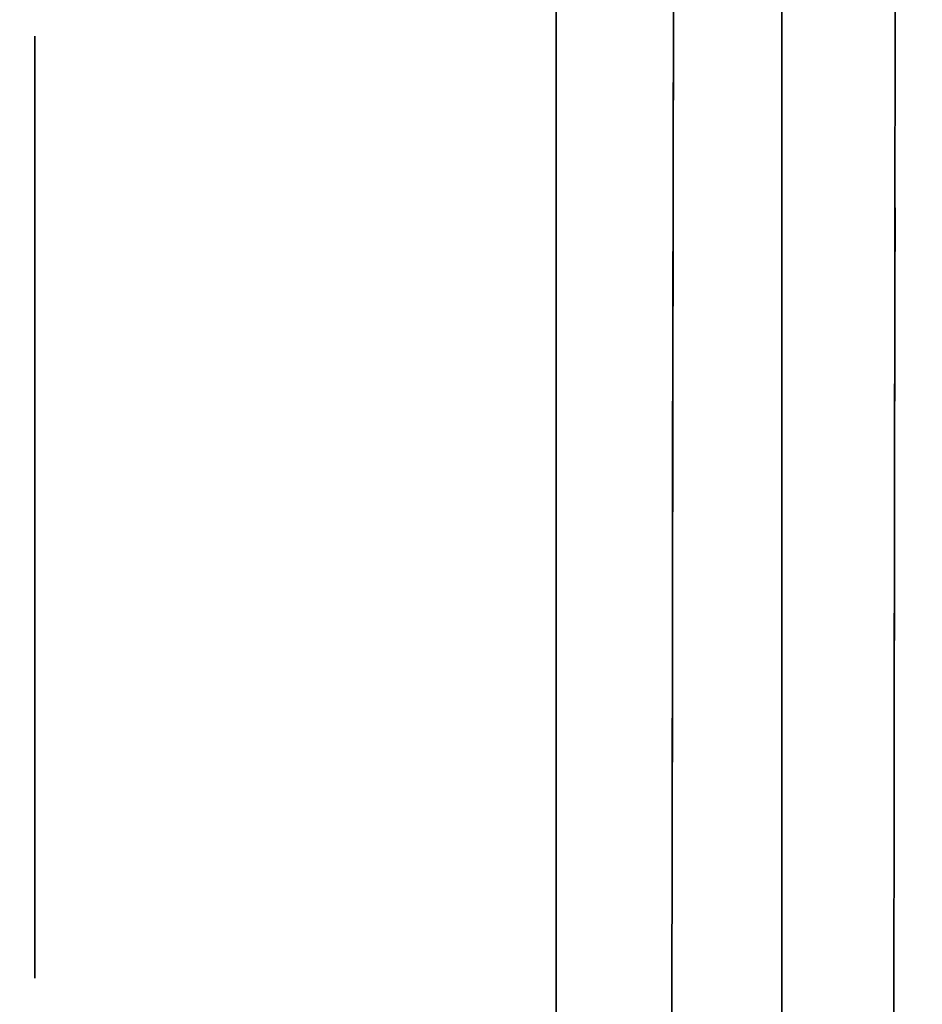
# Model space of a CAD drawing. Extents: x 413.3 to 457.5, y 5047.8 to 5050.
# Tile 669 of 770: x 455.3439 to 455.3695, y 5047.8477 to 5047.8757. Entities that reach past the tile are written whole.
import ezdxf

# ---------------------------------------------------------------- set-up
doc = ezdxf.new("R2010")
doc.units = 0
doc.header["$LTSCALE"] = 150
doc.header["$MEASUREMENT"] = 0
doc.layers.add('3DFACE_BOLT', color=7, linetype='CONTINUOUS')
doc.layers.add('3DFACE_SHAPE', color=7, linetype='CONTINUOUS')

msp = doc.modelspace()

# ---------------------------------------------------------------- linework, layer by layer
at = {"layer": '3DFACE_BOLT', "color": 1}
for points, invisible_edges in [([(455.359139, 5047.875234, -0.135), (455.359139, 5047.868547, -0.146583), (455.344339, 5047.875234, -0.135)], 14), ([(455.344339, 5047.875234, -0.135), (455.359139, 5047.868547, -0.146583), (455.344339, 5047.868547, -0.146583)], 3), ([(455.359139, 5047.868547, -0.123417), (455.359139, 5047.875234, -0.135), (455.344339, 5047.868547, -0.123417)], 14), ([(455.344339, 5047.868547, -0.123417), (455.359139, 5047.875234, -0.135), (455.344339, 5047.875234, -0.135)], 3), ([(455.344339, 5047.875234, -0.135), (455.344339, 5047.868547, -0.146583), (455.344339, 5047.868547, -0.123417)], 2), ([(455.359139, 5047.875234, -0.065), (455.359139, 5047.868547, -0.076583), (455.344339, 5047.875234, -0.065)], 14), ([(455.344339, 5047.875234, -0.065), (455.359139, 5047.868547, -0.076583), (455.344339, 5047.868547, -0.076583)], 3), ([(455.359139, 5047.868547, -0.053417), (455.359139, 5047.875234, -0.065), (455.344339, 5047.868547, -0.053417)], 14), ([(455.344339, 5047.868547, -0.053417), (455.359139, 5047.875234, -0.065), (455.344339, 5047.875234, -0.065)], 3), ([(455.344339, 5047.875234, -0.065), (455.344339, 5047.868547, -0.076583), (455.344339, 5047.868547, -0.053417)], 2), ([(455.359139, 5047.875234, -0.135), (455.359139, 5047.868547, -0.123417), (455.359139, 5047.868547, -0.146583)], 2), ([(455.359139, 5047.875234, -0.065), (455.359139, 5047.868547, -0.053417), (455.359139, 5047.868547, -0.076583)], 2), ([(455.378239, 5047.869859, -0.135), (455.378239, 5047.869468, -0.137472), (455.328239, 5047.869859, -0.135)], 14), ([(455.328239, 5047.869859, -0.135), (455.378239, 5047.869468, -0.137472), (455.328239, 5047.869468, -0.137472)], 3), ([(455.378239, 5047.869468, -0.132528), (455.378239, 5047.869859, -0.135), (455.328239, 5047.869468, -0.132528)], 14), ([(455.328239, 5047.869468, -0.132528), (455.378239, 5047.869859, -0.135), (455.328239, 5047.869859, -0.135)], 3), ([(455.378239, 5047.869859, -0.065), (455.378239, 5047.869468, -0.067472), (455.328239, 5047.869859, -0.065)], 14), ([(455.328239, 5047.869859, -0.065), (455.378239, 5047.869468, -0.067472), (455.328239, 5047.869468, -0.067472)], 3), ([(455.378239, 5047.869468, -0.062528), (455.378239, 5047.869859, -0.065), (455.328239, 5047.869468, -0.062528)], 14), ([(455.328239, 5047.869468, -0.062528), (455.378239, 5047.869859, -0.065), (455.328239, 5047.869859, -0.065)], 3), ([(455.378239, 5047.869468, -0.137472), (455.378239, 5047.868332, -0.139702), (455.328239, 5047.869468, -0.137472)], 14), ([(455.328239, 5047.869468, -0.137472), (455.378239, 5047.868332, -0.139702), (455.328239, 5047.868332, -0.139702)], 3), ([(455.378239, 5047.868332, -0.130298), (455.378239, 5047.869468, -0.132528), (455.328239, 5047.868332, -0.130298)], 14), ([(455.328239, 5047.868332, -0.130298), (455.378239, 5047.869468, -0.132528), (455.328239, 5047.869468, -0.132528)], 3), ([(455.378239, 5047.869468, -0.067472), (455.378239, 5047.868332, -0.069702), (455.328239, 5047.869468, -0.067472)], 14), ([(455.328239, 5047.869468, -0.067472), (455.378239, 5047.868332, -0.069702), (455.328239, 5047.868332, -0.069702)], 3), ([(455.378239, 5047.868332, -0.060298), (455.378239, 5047.869468, -0.062528), (455.328239, 5047.868332, -0.060298)], 14), ([(455.328239, 5047.868332, -0.060298), (455.378239, 5047.869468, -0.062528), (455.328239, 5047.869468, -0.062528)], 3), ([(455.359139, 5047.868547, -0.146583), (455.359139, 5047.855172, -0.146583), (455.344339, 5047.868547, -0.146583)], 14), ([(455.344339, 5047.868547, -0.146583), (455.359139, 5047.855172, -0.146583), (455.344339, 5047.855172, -0.146583)], 3), ([(455.359139, 5047.855172, -0.123417), (455.359139, 5047.868547, -0.123417), (455.344339, 5047.855172, -0.123417)], 14), ([(455.344339, 5047.855172, -0.123417), (455.359139, 5047.868547, -0.123417), (455.344339, 5047.868547, -0.123417)], 3), ([(455.344339, 5047.868547, -0.146583), (455.344339, 5047.855172, -0.146583), (455.344339, 5047.868547, -0.123417)], 14), ([(455.344339, 5047.868547, -0.123417), (455.344339, 5047.855172, -0.146583), (455.344339, 5047.855172, -0.123417)], 3), ([(455.359139, 5047.868547, -0.076583), (455.359139, 5047.855172, -0.076583), (455.344339, 5047.868547, -0.076583)], 14), ([(455.344339, 5047.868547, -0.076583), (455.359139, 5047.855172, -0.076583), (455.344339, 5047.855172, -0.076583)], 3), ([(455.359139, 5047.855172, -0.053417), (455.359139, 5047.868547, -0.053417), (455.344339, 5047.855172, -0.053417)], 14), ([(455.344339, 5047.855172, -0.053417), (455.359139, 5047.868547, -0.053417), (455.344339, 5047.868547, -0.053417)], 3), ([(455.344339, 5047.868547, -0.076583), (455.344339, 5047.855172, -0.076583), (455.344339, 5047.868547, -0.053417)], 14), ([(455.344339, 5047.868547, -0.053417), (455.344339, 5047.855172, -0.076583), (455.344339, 5047.855172, -0.053417)], 3), ([(455.359139, 5047.868547, -0.123417), (455.359139, 5047.855172, -0.123417), (455.359139, 5047.868547, -0.146583)], 14), ([(455.359139, 5047.868547, -0.146583), (455.359139, 5047.855172, -0.123417), (455.359139, 5047.855172, -0.146583)], 3), ([(455.359139, 5047.868547, -0.053417), (455.359139, 5047.855172, -0.053417), (455.359139, 5047.868547, -0.076583)], 14), ([(455.359139, 5047.868547, -0.076583), (455.359139, 5047.855172, -0.053417), (455.359139, 5047.855172, -0.076583)], 3), ([(455.378239, 5047.868332, -0.139702), (455.378239, 5047.866562, -0.141472), (455.328239, 5047.868332, -0.139702)], 14), ([(455.328239, 5047.868332, -0.139702), (455.378239, 5047.866562, -0.141472), (455.328239, 5047.866562, -0.141472)], 3), ([(455.378239, 5047.866562, -0.128528), (455.378239, 5047.868332, -0.130298), (455.328239, 5047.866562, -0.128528)], 14), ([(455.328239, 5047.866562, -0.128528), (455.378239, 5047.868332, -0.130298), (455.328239, 5047.868332, -0.130298)], 3), ([(455.378239, 5047.868332, -0.069702), (455.378239, 5047.866562, -0.071472), (455.328239, 5047.868332, -0.069702)], 14), ([(455.328239, 5047.868332, -0.069702), (455.378239, 5047.866562, -0.071472), (455.328239, 5047.866562, -0.071472)], 3), ([(455.378239, 5047.866562, -0.058528), (455.378239, 5047.868332, -0.060298), (455.328239, 5047.866562, -0.058528)], 14), ([(455.328239, 5047.866562, -0.058528), (455.378239, 5047.868332, -0.060298), (455.328239, 5047.868332, -0.060298)], 3), ([(455.378239, 5047.866562, -0.141472), (455.378239, 5047.864332, -0.142608), (455.328239, 5047.866562, -0.141472)], 14), ([(455.328239, 5047.866562, -0.141472), (455.378239, 5047.864332, -0.142608), (455.328239, 5047.864332, -0.142608)], 3), ([(455.378239, 5047.864332, -0.127392), (455.378239, 5047.866562, -0.128528), (455.328239, 5047.864332, -0.127392)], 14), ([(455.328239, 5047.864332, -0.127392), (455.378239, 5047.866562, -0.128528), (455.328239, 5047.866562, -0.128528)], 3), ([(455.378239, 5047.866562, -0.071472), (455.378239, 5047.864332, -0.072608), (455.328239, 5047.866562, -0.071472)], 14), ([(455.328239, 5047.866562, -0.071472), (455.378239, 5047.864332, -0.072608), (455.328239, 5047.864332, -0.072608)], 3), ([(455.378239, 5047.864332, -0.057392), (455.378239, 5047.866562, -0.058528), (455.328239, 5047.864332, -0.057392)], 14), ([(455.328239, 5047.864332, -0.057392), (455.378239, 5047.866562, -0.058528), (455.328239, 5047.866562, -0.058528)], 3), ([(455.378239, 5047.864332, -0.142608), (455.378239, 5047.861859, -0.143), (455.328239, 5047.864332, -0.142608)], 14), ([(455.328239, 5047.864332, -0.142608), (455.378239, 5047.861859, -0.143), (455.328239, 5047.861859, -0.143)], 3), ([(455.378239, 5047.861859, -0.127), (455.378239, 5047.864332, -0.127392), (455.328239, 5047.861859, -0.127)], 14), ([(455.328239, 5047.861859, -0.127), (455.378239, 5047.864332, -0.127392), (455.328239, 5047.864332, -0.127392)], 3), ([(455.378239, 5047.864332, -0.072608), (455.378239, 5047.861859, -0.073), (455.328239, 5047.864332, -0.072608)], 14), ([(455.328239, 5047.864332, -0.072608), (455.378239, 5047.861859, -0.073), (455.328239, 5047.861859, -0.073)], 3), ([(455.378239, 5047.861859, -0.057), (455.378239, 5047.864332, -0.057392), (455.328239, 5047.861859, -0.057)], 14), ([(455.328239, 5047.861859, -0.057), (455.378239, 5047.864332, -0.057392), (455.328239, 5047.864332, -0.057392)], 3), ([(455.378239, 5047.861859, -0.143), (455.378239, 5047.859387, -0.142608), (455.328239, 5047.861859, -0.143)], 14), ([(455.328239, 5047.861859, -0.143), (455.378239, 5047.859387, -0.142608), (455.328239, 5047.859387, -0.142608)], 3), ([(455.378239, 5047.859387, -0.127392), (455.378239, 5047.861859, -0.127), (455.328239, 5047.859387, -0.127392)], 14), ([(455.328239, 5047.859387, -0.127392), (455.378239, 5047.861859, -0.127), (455.328239, 5047.861859, -0.127)], 3), ([(455.378239, 5047.861859, -0.073), (455.378239, 5047.859387, -0.072608), (455.328239, 5047.861859, -0.073)], 14), ([(455.328239, 5047.861859, -0.073), (455.378239, 5047.859387, -0.072608), (455.328239, 5047.859387, -0.072608)], 3), ([(455.378239, 5047.859387, -0.057392), (455.378239, 5047.861859, -0.057), (455.328239, 5047.859387, -0.057392)], 14), ([(455.328239, 5047.859387, -0.057392), (455.378239, 5047.861859, -0.057), (455.328239, 5047.861859, -0.057)], 3), ([(455.378239, 5047.859387, -0.142608), (455.378239, 5047.857157, -0.141472), (455.328239, 5047.859387, -0.142608)], 14), ([(455.328239, 5047.859387, -0.142608), (455.378239, 5047.857157, -0.141472), (455.328239, 5047.857157, -0.141472)], 3), ([(455.378239, 5047.857157, -0.128528), (455.378239, 5047.859387, -0.127392), (455.328239, 5047.857157, -0.128528)], 14), ([(455.328239, 5047.857157, -0.128528), (455.378239, 5047.859387, -0.127392), (455.328239, 5047.859387, -0.127392)], 3), ([(455.378239, 5047.859387, -0.072608), (455.378239, 5047.857157, -0.071472), (455.328239, 5047.859387, -0.072608)], 14), ([(455.328239, 5047.859387, -0.072608), (455.378239, 5047.857157, -0.071472), (455.328239, 5047.857157, -0.071472)], 3), ([(455.378239, 5047.857157, -0.058528), (455.378239, 5047.859387, -0.057392), (455.328239, 5047.857157, -0.058528)], 14), ([(455.328239, 5047.857157, -0.058528), (455.378239, 5047.859387, -0.057392), (455.328239, 5047.859387, -0.057392)], 3), ([(455.378239, 5047.857157, -0.141472), (455.378239, 5047.855387, -0.139702), (455.328239, 5047.857157, -0.141472)], 14), ([(455.328239, 5047.857157, -0.141472), (455.378239, 5047.855387, -0.139702), (455.328239, 5047.855387, -0.139702)], 3), ([(455.378239, 5047.855387, -0.130298), (455.378239, 5047.857157, -0.128528), (455.328239, 5047.855387, -0.130298)], 14), ([(455.328239, 5047.855387, -0.130298), (455.378239, 5047.857157, -0.128528), (455.328239, 5047.857157, -0.128528)], 3), ([(455.378239, 5047.857157, -0.071472), (455.378239, 5047.855387, -0.069702), (455.328239, 5047.857157, -0.071472)], 14), ([(455.328239, 5047.857157, -0.071472), (455.378239, 5047.855387, -0.069702), (455.328239, 5047.855387, -0.069702)], 3), ([(455.378239, 5047.855387, -0.060298), (455.378239, 5047.857157, -0.058528), (455.328239, 5047.855387, -0.060298)], 14), ([(455.328239, 5047.855387, -0.060298), (455.378239, 5047.857157, -0.058528), (455.328239, 5047.857157, -0.058528)], 3), ([(455.378239, 5047.855387, -0.139702), (455.378239, 5047.854251, -0.137472), (455.328239, 5047.855387, -0.139702)], 14), ([(455.328239, 5047.855387, -0.139702), (455.378239, 5047.854251, -0.137472), (455.328239, 5047.854251, -0.137472)], 3), ([(455.378239, 5047.854251, -0.132528), (455.378239, 5047.855387, -0.130298), (455.328239, 5047.854251, -0.132528)], 14), ([(455.328239, 5047.854251, -0.132528), (455.378239, 5047.855387, -0.130298), (455.328239, 5047.855387, -0.130298)], 3), ([(455.378239, 5047.855387, -0.069702), (455.378239, 5047.854251, -0.067472), (455.328239, 5047.855387, -0.069702)], 14), ([(455.328239, 5047.855387, -0.069702), (455.378239, 5047.854251, -0.067472), (455.328239, 5047.854251, -0.067472)], 3), ([(455.378239, 5047.854251, -0.062528), (455.378239, 5047.855387, -0.060298), (455.328239, 5047.854251, -0.062528)], 14), ([(455.328239, 5047.854251, -0.062528), (455.378239, 5047.855387, -0.060298), (455.328239, 5047.855387, -0.060298)], 3), ([(455.359139, 5047.855172, -0.146583), (455.359139, 5047.848484, -0.135), (455.344339, 5047.855172, -0.146583)], 14), ([(455.344339, 5047.855172, -0.146583), (455.359139, 5047.848484, -0.135), (455.344339, 5047.848484, -0.135)], 3), ([(455.359139, 5047.848484, -0.135), (455.359139, 5047.855172, -0.123417), (455.344339, 5047.848484, -0.135)], 14), ([(455.344339, 5047.848484, -0.135), (455.359139, 5047.855172, -0.123417), (455.344339, 5047.855172, -0.123417)], 3), ([(455.344339, 5047.855172, -0.146583), (455.344339, 5047.848484, -0.135), (455.344339, 5047.855172, -0.123417)], 12), ([(455.359139, 5047.855172, -0.076583), (455.359139, 5047.848484, -0.065), (455.344339, 5047.855172, -0.076583)], 14), ([(455.344339, 5047.855172, -0.076583), (455.359139, 5047.848484, -0.065), (455.344339, 5047.848484, -0.065)], 3), ([(455.359139, 5047.848484, -0.065), (455.359139, 5047.855172, -0.053417), (455.344339, 5047.848484, -0.065)], 14), ([(455.344339, 5047.848484, -0.065), (455.359139, 5047.855172, -0.053417), (455.344339, 5047.855172, -0.053417)], 3), ([(455.344339, 5047.855172, -0.076583), (455.344339, 5047.848484, -0.065), (455.344339, 5047.855172, -0.053417)], 12), ([(455.359139, 5047.855172, -0.123417), (455.359139, 5047.848484, -0.135), (455.359139, 5047.855172, -0.146583)], 12), ([(455.359139, 5047.855172, -0.053417), (455.359139, 5047.848484, -0.065), (455.359139, 5047.855172, -0.076583)], 12), ([(455.378239, 5047.854251, -0.137472), (455.378239, 5047.853859, -0.135), (455.328239, 5047.854251, -0.137472)], 14), ([(455.328239, 5047.854251, -0.137472), (455.378239, 5047.853859, -0.135), (455.328239, 5047.853859, -0.135)], 3), ([(455.378239, 5047.853859, -0.135), (455.378239, 5047.854251, -0.132528), (455.328239, 5047.853859, -0.135)], 14), ([(455.328239, 5047.853859, -0.135), (455.378239, 5047.854251, -0.132528), (455.328239, 5047.854251, -0.132528)], 3), ([(455.378239, 5047.854251, -0.067472), (455.378239, 5047.853859, -0.065), (455.328239, 5047.854251, -0.067472)], 14), ([(455.328239, 5047.854251, -0.067472), (455.378239, 5047.853859, -0.065), (455.328239, 5047.853859, -0.065)], 3), ([(455.378239, 5047.853859, -0.065), (455.378239, 5047.854251, -0.062528), (455.328239, 5047.853859, -0.065)], 14), ([(455.328239, 5047.853859, -0.065), (455.378239, 5047.854251, -0.062528), (455.328239, 5047.854251, -0.062528)], 3)]:
    msp.add_3dface(points, dxfattribs=dict(at, invisible_edges=invisible_edges))
at = {"layer": '3DFACE_SHAPE', "color": 13}
for points, invisible_edges in [([(455.365539, 5050.025014, -0.1905), (455.26869, 5050.025153, -0.1905), (455.26554, 5047.825153, -0.1905)], 12), ([(455.26869, 5050.025153, -0.0095), (455.362442, 5047.861866, -0.0095), (455.26554, 5047.825153, -0.0095)], 3), ([(455.468689, 5050.024866), (455.26869, 5050.025153), (455.26554, 5047.825153)], 12), ([(455.26554, 5047.825153, -0.2), (455.26869, 5050.025153, -0.2), (455.465539, 5047.824866, -0.2)], 2), ([(455.362623, 5047.988166, -0.0095), (455.362442, 5047.861866, -0.0095), (455.26869, 5050.025153, -0.0095)], 14), ([(455.26869, 5050.025153, -0.2), (455.468689, 5050.024866, -0.2), (455.465539, 5047.824866, -0.2)], 12), ([(455.362389, 5047.825014, -0.1905), (455.365539, 5050.025014, -0.1905), (455.26554, 5047.825153, -0.1905)], 2), ([(455.465539, 5047.824866), (455.468689, 5050.024866), (455.26554, 5047.825153)], 2), ([(455.365306, 5049.861864, -0.1435), (455.365539, 5050.025014, -0.1905), (455.362389, 5047.825014, -0.1905)], 13), ([(455.368923, 5047.988157, -0.0565), (455.371839, 5050.025005, -0.0095), (455.368689, 5047.825005, -0.0095)], 13), ([(455.371606, 5049.861855, -0.1435), (455.368689, 5047.825005, -0.1905), (455.371839, 5050.025005, -0.1905)], 13), ([(455.368689, 5047.825005, -0.0095), (455.371839, 5050.025005, -0.0095), (455.465539, 5047.824866, -0.0095)], 2), ([(455.468689, 5050.024866, -0.1905), (455.371839, 5050.025005, -0.1905), (455.368689, 5047.825005, -0.1905)], 12), ([(455.465539, 5047.824866, -0.1905), (455.468689, 5050.024866, -0.1905), (455.368689, 5047.825005, -0.1905)], 2), ([(455.362623, 5047.988166, -0.1435), (455.365306, 5049.861864, -0.1435), (455.362389, 5047.825014, -0.1905)], 15), ([(455.368923, 5047.988157, -0.1435), (455.368689, 5047.825005, -0.1905), (455.371606, 5049.861855, -0.1435)], 15), ([(455.365539, 5047.834509, -1), (455.365539, 5048.015509, -1), (455.371839, 5047.834509, -1)], 14), ([(455.365539, 5048.015509, -1), (455.371839, 5048.015509, -1), (455.371839, 5047.834509, -1)], 13), ([(455.365539, 5048.015509, -0.2), (455.365539, 5047.834509, -0.2), (455.371839, 5048.015509, -0.2)], 14), ([(455.365539, 5047.834509, -0.2), (455.371839, 5047.834509, -0.2), (455.371839, 5048.015509, -0.2)], 13), ([(455.365539, 5047.834509, -1), (455.365539, 5047.834509, -0.2), (455.365539, 5048.015509, -1)], 2), ([(455.365539, 5047.834509, -0.2), (455.365539, 5048.015509, -0.2), (455.365539, 5048.015509, -1)], 12), ([(455.362623, 5047.988166, -0.1435), (455.362389, 5047.825014, -0.1905), (455.362442, 5047.861866, -0.1435)], 15), ([(455.362451, 5047.867877, -0.14101), (455.362623, 5047.988166, -0.1435), (455.362442, 5047.861866, -0.1435)], 3), ([(455.362451, 5047.867877, -0.07101), (455.362623, 5047.988166, -0.1265), (455.362442, 5047.861866, -0.0735)], 3), ([(455.362623, 5047.988166, -0.1265), (455.362614, 5047.982156, -0.12899), (455.362442, 5047.861866, -0.0735)], 14), ([(455.362614, 5047.982156, -0.05899), (455.362442, 5047.861866, -0.0095), (455.362623, 5047.988166, -0.0565)], 3), ([(455.362442, 5047.861866, -0.0095), (455.362623, 5047.988166, -0.0095), (455.362623, 5047.988166, -0.0565)], 14), ([(455.362614, 5047.982156, -0.14101), (455.362623, 5047.988166, -0.1435), (455.362451, 5047.867877, -0.14101)], 14), ([(455.362614, 5047.982156, -0.07101), (455.362623, 5047.988166, -0.0735), (455.362451, 5047.867877, -0.07101)], 14), ([(455.362623, 5047.988166, -0.0735), (455.362623, 5047.988166, -0.1265), (455.362451, 5047.867877, -0.07101)], 15), ([(455.368689, 5047.825005, -0.0095), (455.368742, 5047.861857, -0.0565), (455.368923, 5047.988157, -0.0565)], 15), ([(455.368742, 5047.861857, -0.1435), (455.368689, 5047.825005, -0.1905), (455.368923, 5047.988157, -0.1435)], 15), ([(455.368742, 5047.861857, -0.0565), (455.368751, 5047.867868, -0.05899), (455.368923, 5047.988157, -0.0565)], 14), ([(455.368751, 5047.867868, -0.12899), (455.368923, 5047.988157, -0.0735), (455.368742, 5047.861857, -0.1265)], 3), ([(455.368923, 5047.988157, -0.0735), (455.368914, 5047.982147, -0.07101), (455.368742, 5047.861857, -0.1265)], 14), ([(455.368914, 5047.982147, -0.14101), (455.368742, 5047.861857, -0.1435), (455.368923, 5047.988157, -0.1435)], 3), ([(455.368923, 5047.988157, -0.0565), (455.368751, 5047.867868, -0.05899), (455.368914, 5047.982147, -0.05899)], 3), ([(455.368923, 5047.988157, -0.0735), (455.368751, 5047.867868, -0.12899), (455.368923, 5047.988157, -0.1265)], 15), ([(455.368923, 5047.988157, -0.1265), (455.368751, 5047.867868, -0.12899), (455.368914, 5047.982147, -0.12899)], 3), ([(455.362442, 5047.861866, -0.0735), (455.362614, 5047.982156, -0.12899), (455.362442, 5047.861866, -0.1265)], 15), ([(455.362614, 5047.982156, -0.12899), (455.362451, 5047.867877, -0.12899), (455.362442, 5047.861866, -0.1265)], 15), ([(455.362451, 5047.867877, -0.05899), (455.362442, 5047.861866, -0.0565), (455.362614, 5047.982156, -0.05899)], 14), ([(455.362442, 5047.861866, -0.0565), (455.362442, 5047.861866, -0.0095), (455.362614, 5047.982156, -0.05899)], 15), ([(455.362451, 5047.867877, -0.14101), (455.362454, 5047.870366, -0.135), (455.362614, 5047.982156, -0.14101)], 14), ([(455.362614, 5047.982156, -0.12899), (455.362611, 5047.979666, -0.135), (455.362451, 5047.867877, -0.12899)], 14), ([(455.362451, 5047.867877, -0.07101), (455.362454, 5047.870366, -0.065), (455.362614, 5047.982156, -0.07101)], 14), ([(455.362614, 5047.982156, -0.05899), (455.362611, 5047.979666, -0.065), (455.362451, 5047.867877, -0.05899)], 14), ([(455.362454, 5047.870366, -0.135), (455.362611, 5047.979666, -0.135), (455.362614, 5047.982156, -0.14101)], 13), ([(455.362454, 5047.870366, -0.065), (455.362611, 5047.979666, -0.065), (455.362614, 5047.982156, -0.07101)], 13), ([(455.368742, 5047.861857, -0.1265), (455.368914, 5047.982147, -0.07101), (455.368742, 5047.861857, -0.0735)], 15), ([(455.368914, 5047.982147, -0.07101), (455.368751, 5047.867868, -0.07101), (455.368742, 5047.861857, -0.0735)], 13), ([(455.368751, 5047.867868, -0.14101), (455.368742, 5047.861857, -0.1435), (455.368914, 5047.982147, -0.14101)], 14), ([(455.368751, 5047.867868, -0.12899), (455.368754, 5047.870357, -0.135), (455.368914, 5047.982147, -0.12899)], 14), ([(455.368914, 5047.982147, -0.07101), (455.368911, 5047.979657, -0.065), (455.368751, 5047.867868, -0.07101)], 14), ([(455.368751, 5047.867868, -0.05899), (455.368754, 5047.870357, -0.065), (455.368914, 5047.982147, -0.05899)], 14), ([(455.368914, 5047.982147, -0.14101), (455.368911, 5047.979657, -0.135), (455.368751, 5047.867868, -0.14101)], 14), ([(455.368914, 5047.982147, -0.12899), (455.368754, 5047.870357, -0.135), (455.368911, 5047.979657, -0.135)], 3), ([(455.368754, 5047.870357, -0.065), (455.368911, 5047.979657, -0.065), (455.368914, 5047.982147, -0.05899)], 13), ([(455.362611, 5047.979666, -0.135), (455.362454, 5047.870366, -0.135), (455.362451, 5047.867877, -0.12899)], 13), ([(455.362611, 5047.979666, -0.065), (455.362454, 5047.870366, -0.065), (455.362451, 5047.867877, -0.05899)], 13), ([(455.368911, 5047.979657, -0.065), (455.368754, 5047.870357, -0.065), (455.368751, 5047.867868, -0.07101)], 13), ([(455.368911, 5047.979657, -0.135), (455.368754, 5047.870357, -0.135), (455.368751, 5047.867868, -0.14101)], 13), ([(455.359139, 5047.915459, -0.03), (455.359139, 5047.861859, -0.03), (455.365539, 5047.921859, -0.03)], 14), ([(455.365539, 5047.921859, -0.03), (455.359139, 5047.861859, -0.03), (455.365539, 5047.819859, -0.03)], 3), ([(455.365539, 5047.819859, -0.17), (455.359139, 5047.915459, -0.17), (455.365539, 5047.921859, -0.17)], 3), ([(455.359139, 5047.915459, -0.03), (455.359139, 5047.861859, -0.03), (455.365539, 5047.921859, -0.03)], 14), ([(455.365539, 5047.921859, -0.03), (455.359139, 5047.861859, -0.03), (455.365539, 5047.819859, -0.03)], 3), ([(455.365539, 5047.819859, -0.17), (455.359139, 5047.915459, -0.17), (455.365539, 5047.921859, -0.17)], 3), ([(455.365539, 5047.819859, -0.03), (455.365539, 5047.86787, -0.05899), (455.365539, 5047.921859, -0.03)], 3), ([(455.365539, 5047.86787, -0.05899), (455.365539, 5047.921859, -0.065), (455.365539, 5047.921859, -0.03)], 13), ([(455.365539, 5047.86787, -0.05899), (455.365539, 5047.870359, -0.065), (455.365539, 5047.921859, -0.065)], 14), ([(455.365539, 5047.870359, -0.065), (455.365539, 5047.86787, -0.07101), (455.365539, 5047.921859, -0.065)], 14), ([(455.365539, 5047.870359, -0.135), (455.365539, 5047.921859, -0.065), (455.365539, 5047.86787, -0.07101)], 15), ([(455.365539, 5047.861859, -0.1435), (455.365539, 5047.921859, -0.135), (455.365539, 5047.86787, -0.14101)], 3), ([(455.365539, 5047.86787, -0.14101), (455.365539, 5047.921859, -0.135), (455.365539, 5047.870359, -0.135)], 3), ([(455.365539, 5047.921859, -0.135), (455.365539, 5047.921859, -0.065), (455.365539, 5047.870359, -0.135)], 14), ([(455.365539, 5047.921859, -0.135), (455.365539, 5047.861859, -0.1435), (455.365539, 5047.921859, -0.17)], 3), ([(455.365539, 5047.861859, -0.1435), (455.365539, 5047.855849, -0.14101), (455.365539, 5047.921859, -0.17)], 14), ([(455.365539, 5047.921859, -0.17), (455.365539, 5047.855849, -0.14101), (455.365539, 5047.819859, -0.17)], 3), ([(455.365539, 5047.819859, -0.03), (455.365539, 5047.86787, -0.05899), (455.365539, 5047.921859, -0.03)], 3), ([(455.365539, 5047.86787, -0.05899), (455.365539, 5047.921859, -0.065), (455.365539, 5047.921859, -0.03)], 13), ([(455.365539, 5047.86787, -0.05899), (455.365539, 5047.870359, -0.065), (455.365539, 5047.921859, -0.065)], 14), ([(455.365539, 5047.870359, -0.065), (455.365539, 5047.86787, -0.07101), (455.365539, 5047.921859, -0.065)], 14), ([(455.365539, 5047.870359, -0.135), (455.365539, 5047.921859, -0.065), (455.365539, 5047.86787, -0.07101)], 15), ([(455.365539, 5047.861859, -0.1435), (455.365539, 5047.921859, -0.135), (455.365539, 5047.86787, -0.14101)], 3), ([(455.365539, 5047.86787, -0.14101), (455.365539, 5047.921859, -0.135), (455.365539, 5047.870359, -0.135)], 3), ([(455.365539, 5047.921859, -0.135), (455.365539, 5047.921859, -0.065), (455.365539, 5047.870359, -0.135)], 14), ([(455.365539, 5047.921859, -0.135), (455.365539, 5047.861859, -0.1435), (455.365539, 5047.921859, -0.17)], 3), ([(455.365539, 5047.861859, -0.1435), (455.365539, 5047.855849, -0.14101), (455.365539, 5047.921859, -0.17)], 14), ([(455.365539, 5047.921859, -0.17), (455.365539, 5047.855849, -0.14101), (455.365539, 5047.819859, -0.17)], 3), ([(455.359139, 5047.819859, -0.17), (455.359139, 5047.86787, -0.14101), (455.359139, 5047.915459, -0.17)], 3), ([(455.359139, 5047.86787, -0.14101), (455.359139, 5047.870359, -0.135), (455.359139, 5047.915459, -0.17)], 14), ([(455.359139, 5047.915459, -0.17), (455.359139, 5047.870359, -0.135), (455.359139, 5047.86787, -0.12899)], 13), ([(455.359139, 5047.86787, -0.12899), (455.359139, 5047.870359, -0.065), (455.359139, 5047.915459, -0.17)], 15), ([(455.359139, 5047.870359, -0.065), (455.359139, 5047.86787, -0.05899), (455.359139, 5047.915459, -0.17)], 14), ([(455.359139, 5047.915459, -0.17), (455.359139, 5047.86787, -0.05899), (455.359139, 5047.915459, -0.03)], 3), ([(455.359139, 5047.86787, -0.05899), (455.359139, 5047.861859, -0.03), (455.359139, 5047.915459, -0.03)], 13), ([(455.359139, 5047.819859, -0.17), (455.359139, 5047.915459, -0.17), (455.365539, 5047.819859, -0.17)], 2), ([(455.359139, 5047.819859, -0.17), (455.359139, 5047.86787, -0.14101), (455.359139, 5047.915459, -0.17)], 3), ([(455.359139, 5047.86787, -0.14101), (455.359139, 5047.870359, -0.135), (455.359139, 5047.915459, -0.17)], 14), ([(455.359139, 5047.915459, -0.17), (455.359139, 5047.870359, -0.135), (455.359139, 5047.86787, -0.12899)], 13), ([(455.359139, 5047.86787, -0.12899), (455.359139, 5047.870359, -0.065), (455.359139, 5047.915459, -0.17)], 15), ([(455.359139, 5047.870359, -0.065), (455.359139, 5047.86787, -0.05899), (455.359139, 5047.915459, -0.17)], 14), ([(455.359139, 5047.915459, -0.17), (455.359139, 5047.86787, -0.05899), (455.359139, 5047.915459, -0.03)], 3), ([(455.359139, 5047.86787, -0.05899), (455.359139, 5047.861859, -0.03), (455.359139, 5047.915459, -0.03)], 13), ([(455.359139, 5047.819859, -0.17), (455.359139, 5047.915459, -0.17), (455.365539, 5047.819859, -0.17)], 2), ([(455.359139, 5047.86787, -0.07101), (455.359139, 5047.870359, -0.065), (455.359139, 5047.86787, -0.12899)], 14), ([(455.359139, 5047.86787, -0.14101), (455.365539, 5047.86787, -0.14101), (455.359139, 5047.870359, -0.135)], 3), ([(455.365539, 5047.86787, -0.14101), (455.365539, 5047.870359, -0.135), (455.359139, 5047.870359, -0.135)], 14), ([(455.359139, 5047.870359, -0.135), (455.365539, 5047.870359, -0.135), (455.359139, 5047.86787, -0.12899)], 3), ([(455.365539, 5047.870359, -0.135), (455.365539, 5047.86787, -0.12899), (455.359139, 5047.86787, -0.12899)], 14), ([(455.359139, 5047.86787, -0.07101), (455.365539, 5047.86787, -0.07101), (455.359139, 5047.870359, -0.065)], 3), ([(455.365539, 5047.86787, -0.07101), (455.365539, 5047.870359, -0.065), (455.359139, 5047.870359, -0.065)], 14), ([(455.359139, 5047.870359, -0.065), (455.365539, 5047.870359, -0.065), (455.359139, 5047.86787, -0.05899)], 3), ([(455.365539, 5047.870359, -0.065), (455.365539, 5047.86787, -0.05899), (455.359139, 5047.86787, -0.05899)], 14), ([(455.359139, 5047.86787, -0.07101), (455.359139, 5047.870359, -0.065), (455.359139, 5047.86787, -0.12899)], 14), ([(455.359139, 5047.86787, -0.14101), (455.365539, 5047.86787, -0.14101), (455.359139, 5047.870359, -0.135)], 3), ([(455.365539, 5047.86787, -0.14101), (455.365539, 5047.870359, -0.135), (455.359139, 5047.870359, -0.135)], 14), ([(455.359139, 5047.870359, -0.135), (455.365539, 5047.870359, -0.135), (455.359139, 5047.86787, -0.12899)], 3), ([(455.365539, 5047.870359, -0.135), (455.365539, 5047.86787, -0.12899), (455.359139, 5047.86787, -0.12899)], 14), ([(455.359139, 5047.86787, -0.07101), (455.365539, 5047.86787, -0.07101), (455.359139, 5047.870359, -0.065)], 3), ([(455.365539, 5047.86787, -0.07101), (455.365539, 5047.870359, -0.065), (455.359139, 5047.870359, -0.065)], 14), ([(455.359139, 5047.870359, -0.065), (455.365539, 5047.870359, -0.065), (455.359139, 5047.86787, -0.05899)], 3), ([(455.365539, 5047.870359, -0.065), (455.365539, 5047.86787, -0.05899), (455.359139, 5047.86787, -0.05899)], 14), ([(455.362451, 5047.867877, -0.12899), (455.362454, 5047.870366, -0.135), (455.368754, 5047.870357, -0.135)], 14), ([(455.362454, 5047.870366, -0.135), (455.362451, 5047.867877, -0.14101), (455.368751, 5047.867868, -0.14101)], 14), ([(455.362451, 5047.867877, -0.05899), (455.362454, 5047.870366, -0.065), (455.368754, 5047.870357, -0.065)], 14), ([(455.362454, 5047.870366, -0.065), (455.362451, 5047.867877, -0.07101), (455.368751, 5047.867868, -0.07101)], 14), ([(455.368751, 5047.867868, -0.12899), (455.362451, 5047.867877, -0.12899), (455.368754, 5047.870357, -0.135)], 3), ([(455.368751, 5047.867868, -0.05899), (455.362451, 5047.867877, -0.05899), (455.368754, 5047.870357, -0.065)], 3), ([(455.368754, 5047.870357, -0.135), (455.362454, 5047.870366, -0.135), (455.368751, 5047.867868, -0.14101)], 3), ([(455.368754, 5047.870357, -0.065), (455.362454, 5047.870366, -0.065), (455.368751, 5047.867868, -0.07101)], 3), ([(455.365539, 5047.86787, -0.12899), (455.365539, 5047.870359, -0.135), (455.365539, 5047.861859, -0.0735)], 14), ([(455.365539, 5047.861859, -0.0735), (455.365539, 5047.870359, -0.135), (455.365539, 5047.86787, -0.07101)], 3), ([(455.365539, 5047.86787, -0.12899), (455.365539, 5047.870359, -0.135), (455.365539, 5047.861859, -0.0735)], 14), ([(455.365539, 5047.861859, -0.0735), (455.365539, 5047.870359, -0.135), (455.365539, 5047.86787, -0.07101)], 3), ([(455.359139, 5047.819859, -0.17), (455.359139, 5047.861859, -0.1435), (455.359139, 5047.86787, -0.14101)], 13), ([(455.359139, 5047.861859, -0.0735), (455.359139, 5047.86787, -0.07101), (455.359139, 5047.861859, -0.1265)], 14), ([(455.359139, 5047.861859, -0.1265), (455.359139, 5047.86787, -0.07101), (455.359139, 5047.86787, -0.12899)], 15), ([(455.359139, 5047.86787, -0.05899), (455.359139, 5047.861859, -0.0565), (455.359139, 5047.861859, -0.03)], 14), ([(455.359139, 5047.861859, -0.1435), (455.365539, 5047.861859, -0.1435), (455.359139, 5047.86787, -0.14101)], 3), ([(455.365539, 5047.861859, -0.1435), (455.365539, 5047.86787, -0.14101), (455.359139, 5047.86787, -0.14101)], 14), ([(455.359139, 5047.86787, -0.12899), (455.365539, 5047.86787, -0.12899), (455.359139, 5047.861859, -0.1265)], 3), ([(455.365539, 5047.86787, -0.12899), (455.365539, 5047.861859, -0.1265), (455.359139, 5047.861859, -0.1265)], 14), ([(455.359139, 5047.861859, -0.0735), (455.365539, 5047.861859, -0.0735), (455.359139, 5047.86787, -0.07101)], 3), ([(455.365539, 5047.861859, -0.0735), (455.365539, 5047.86787, -0.07101), (455.359139, 5047.86787, -0.07101)], 14), ([(455.359139, 5047.86787, -0.05899), (455.365539, 5047.86787, -0.05899), (455.359139, 5047.861859, -0.0565)], 3), ([(455.365539, 5047.86787, -0.05899), (455.365539, 5047.861859, -0.0565), (455.359139, 5047.861859, -0.0565)], 14), ([(455.359139, 5047.819859, -0.17), (455.359139, 5047.861859, -0.1435), (455.359139, 5047.86787, -0.14101)], 13), ([(455.359139, 5047.861859, -0.0735), (455.359139, 5047.86787, -0.07101), (455.359139, 5047.861859, -0.1265)], 14), ([(455.359139, 5047.861859, -0.1265), (455.359139, 5047.86787, -0.07101), (455.359139, 5047.86787, -0.12899)], 15), ([(455.359139, 5047.86787, -0.05899), (455.359139, 5047.861859, -0.0565), (455.359139, 5047.861859, -0.03)], 14), ([(455.359139, 5047.861859, -0.1435), (455.365539, 5047.861859, -0.1435), (455.359139, 5047.86787, -0.14101)], 3), ([(455.365539, 5047.861859, -0.1435), (455.365539, 5047.86787, -0.14101), (455.359139, 5047.86787, -0.14101)], 14), ([(455.359139, 5047.86787, -0.12899), (455.365539, 5047.86787, -0.12899), (455.359139, 5047.861859, -0.1265)], 3), ([(455.365539, 5047.86787, -0.12899), (455.365539, 5047.861859, -0.1265), (455.359139, 5047.861859, -0.1265)], 14), ([(455.359139, 5047.861859, -0.0735), (455.365539, 5047.861859, -0.0735), (455.359139, 5047.86787, -0.07101)], 3), ([(455.365539, 5047.861859, -0.0735), (455.365539, 5047.86787, -0.07101), (455.359139, 5047.86787, -0.07101)], 14), ([(455.359139, 5047.86787, -0.05899), (455.365539, 5047.86787, -0.05899), (455.359139, 5047.861859, -0.0565)], 3), ([(455.365539, 5047.86787, -0.05899), (455.365539, 5047.861859, -0.0565), (455.359139, 5047.861859, -0.0565)], 14), ([(455.362442, 5047.861866, -0.1265), (455.362451, 5047.867877, -0.12899), (455.368751, 5047.867868, -0.12899)], 14), ([(455.362451, 5047.867877, -0.14101), (455.362442, 5047.861866, -0.1435), (455.368742, 5047.861857, -0.1435)], 14), ([(455.362442, 5047.861866, -0.0565), (455.362451, 5047.867877, -0.05899), (455.368751, 5047.867868, -0.05899)], 14), ([(455.362451, 5047.867877, -0.07101), (455.362442, 5047.861866, -0.0735), (455.368742, 5047.861857, -0.0735)], 14), ([(455.368742, 5047.861857, -0.1265), (455.362442, 5047.861866, -0.1265), (455.368751, 5047.867868, -0.12899)], 3), ([(455.368742, 5047.861857, -0.0565), (455.362442, 5047.861866, -0.0565), (455.368751, 5047.867868, -0.05899)], 3), ([(455.368751, 5047.867868, -0.14101), (455.362451, 5047.867877, -0.14101), (455.368742, 5047.861857, -0.1435)], 3), ([(455.368751, 5047.867868, -0.07101), (455.362451, 5047.867877, -0.07101), (455.368742, 5047.861857, -0.0735)], 3), ([(455.365539, 5047.861859, -0.0565), (455.365539, 5047.86787, -0.05899), (455.365539, 5047.819859, -0.03)], 14), ([(455.365539, 5047.861859, -0.1265), (455.365539, 5047.86787, -0.12899), (455.365539, 5047.861859, -0.0735)], 14), ([(455.365539, 5047.861859, -0.0565), (455.365539, 5047.86787, -0.05899), (455.365539, 5047.819859, -0.03)], 14), ([(455.365539, 5047.861859, -0.1265), (455.365539, 5047.86787, -0.12899), (455.365539, 5047.861859, -0.0735)], 14), ([(455.362442, 5047.861866, -0.0095), (455.362389, 5047.825014, -0.0095), (455.26554, 5047.825153, -0.0095)], 12), ([(455.359139, 5047.861859, -0.0565), (455.359139, 5047.855849, -0.05899), (455.359139, 5047.861859, -0.03)], 14), ([(455.359139, 5047.861859, -0.03), (455.359139, 5047.855849, -0.05899), (455.359139, 5047.819859, -0.03)], 15), ([(455.359139, 5047.855849, -0.14101), (455.359139, 5047.861859, -0.1435), (455.359139, 5047.819859, -0.17)], 14), ([(455.359139, 5047.855849, -0.07101), (455.359139, 5047.861859, -0.0735), (455.359139, 5047.855849, -0.12899)], 14), ([(455.359139, 5047.861859, -0.0735), (455.359139, 5047.861859, -0.1265), (455.359139, 5047.855849, -0.12899)], 13), ([(455.359139, 5047.855849, -0.14101), (455.365539, 5047.855849, -0.14101), (455.359139, 5047.861859, -0.1435)], 3), ([(455.365539, 5047.855849, -0.14101), (455.365539, 5047.861859, -0.1435), (455.359139, 5047.861859, -0.1435)], 14), ([(455.359139, 5047.861859, -0.1265), (455.365539, 5047.861859, -0.1265), (455.359139, 5047.855849, -0.12899)], 3), ([(455.365539, 5047.861859, -0.1265), (455.365539, 5047.855849, -0.12899), (455.359139, 5047.855849, -0.12899)], 14), ([(455.359139, 5047.855849, -0.07101), (455.365539, 5047.855849, -0.07101), (455.359139, 5047.861859, -0.0735)], 3), ([(455.365539, 5047.855849, -0.07101), (455.365539, 5047.861859, -0.0735), (455.359139, 5047.861859, -0.0735)], 14), ([(455.359139, 5047.861859, -0.0565), (455.365539, 5047.861859, -0.0565), (455.359139, 5047.855849, -0.05899)], 3), ([(455.365539, 5047.861859, -0.0565), (455.365539, 5047.855849, -0.05899), (455.359139, 5047.855849, -0.05899)], 14), ([(455.359139, 5047.861859, -0.03), (455.359139, 5047.819859, -0.03), (455.365539, 5047.819859, -0.03)], 12), ([(455.359139, 5047.861859, -0.0565), (455.359139, 5047.855849, -0.05899), (455.359139, 5047.861859, -0.03)], 14), ([(455.359139, 5047.861859, -0.03), (455.359139, 5047.855849, -0.05899), (455.359139, 5047.819859, -0.03)], 15), ([(455.359139, 5047.855849, -0.14101), (455.359139, 5047.861859, -0.1435), (455.359139, 5047.819859, -0.17)], 14), ([(455.359139, 5047.855849, -0.07101), (455.359139, 5047.861859, -0.0735), (455.359139, 5047.855849, -0.12899)], 14), ([(455.359139, 5047.861859, -0.0735), (455.359139, 5047.861859, -0.1265), (455.359139, 5047.855849, -0.12899)], 13), ([(455.359139, 5047.855849, -0.14101), (455.365539, 5047.855849, -0.14101), (455.359139, 5047.861859, -0.1435)], 3), ([(455.365539, 5047.855849, -0.14101), (455.365539, 5047.861859, -0.1435), (455.359139, 5047.861859, -0.1435)], 14), ([(455.359139, 5047.861859, -0.1265), (455.365539, 5047.861859, -0.1265), (455.359139, 5047.855849, -0.12899)], 3), ([(455.365539, 5047.861859, -0.1265), (455.365539, 5047.855849, -0.12899), (455.359139, 5047.855849, -0.12899)], 14), ([(455.359139, 5047.855849, -0.07101), (455.365539, 5047.855849, -0.07101), (455.359139, 5047.861859, -0.0735)], 3), ([(455.365539, 5047.855849, -0.07101), (455.365539, 5047.861859, -0.0735), (455.359139, 5047.861859, -0.0735)], 14), ([(455.359139, 5047.861859, -0.0565), (455.365539, 5047.861859, -0.0565), (455.359139, 5047.855849, -0.05899)], 3), ([(455.365539, 5047.861859, -0.0565), (455.365539, 5047.855849, -0.05899), (455.359139, 5047.855849, -0.05899)], 14), ([(455.359139, 5047.861859, -0.03), (455.359139, 5047.819859, -0.03), (455.365539, 5047.819859, -0.03)], 12), ([(455.362442, 5047.861866, -0.0095), (455.362434, 5047.855856, -0.05899), (455.362389, 5047.825014, -0.0095)], 15), ([(455.362434, 5047.855856, -0.14101), (455.362442, 5047.861866, -0.1435), (455.362389, 5047.825014, -0.1905)], 14), ([(455.362434, 5047.855856, -0.12899), (455.362442, 5047.861866, -0.1265), (455.368742, 5047.861857, -0.1265)], 14), ([(455.362442, 5047.861866, -0.1435), (455.362434, 5047.855856, -0.14101), (455.368734, 5047.855847, -0.14101)], 14), ([(455.362434, 5047.855856, -0.05899), (455.362442, 5047.861866, -0.0565), (455.368742, 5047.861857, -0.0565)], 14), ([(455.362442, 5047.861866, -0.0735), (455.362434, 5047.855856, -0.07101), (455.368734, 5047.855847, -0.07101)], 14), ([(455.362442, 5047.861866, -0.0565), (455.362434, 5047.855856, -0.05899), (455.362442, 5047.861866, -0.0095)], 14), ([(455.362434, 5047.855856, -0.07101), (455.362442, 5047.861866, -0.0735), (455.362434, 5047.855856, -0.12899)], 14), ([(455.362442, 5047.861866, -0.0735), (455.362442, 5047.861866, -0.1265), (455.362434, 5047.855856, -0.12899)], 13), ([(455.368734, 5047.855847, -0.12899), (455.362434, 5047.855856, -0.12899), (455.368742, 5047.861857, -0.1265)], 3), ([(455.368734, 5047.855847, -0.05899), (455.362434, 5047.855856, -0.05899), (455.368742, 5047.861857, -0.0565)], 3), ([(455.368742, 5047.861857, -0.1435), (455.362442, 5047.861866, -0.1435), (455.368734, 5047.855847, -0.14101)], 3), ([(455.368742, 5047.861857, -0.0735), (455.362442, 5047.861866, -0.0735), (455.368734, 5047.855847, -0.07101)], 3), ([(455.365539, 5047.855849, -0.05899), (455.365539, 5047.861859, -0.0565), (455.365539, 5047.819859, -0.065)], 14), ([(455.365539, 5047.819859, -0.065), (455.365539, 5047.861859, -0.0565), (455.365539, 5047.819859, -0.03)], 15), ([(455.365539, 5047.855849, -0.12899), (455.365539, 5047.861859, -0.1265), (455.365539, 5047.855849, -0.07101)], 14), ([(455.365539, 5047.861859, -0.1265), (455.365539, 5047.861859, -0.0735), (455.365539, 5047.855849, -0.07101)], 13), ([(455.365539, 5047.855849, -0.05899), (455.365539, 5047.861859, -0.0565), (455.365539, 5047.819859, -0.065)], 14), ([(455.365539, 5047.819859, -0.065), (455.365539, 5047.861859, -0.0565), (455.365539, 5047.819859, -0.03)], 15), ([(455.365539, 5047.855849, -0.12899), (455.365539, 5047.861859, -0.1265), (455.365539, 5047.855849, -0.07101)], 14), ([(455.365539, 5047.861859, -0.1265), (455.365539, 5047.861859, -0.0735), (455.365539, 5047.855849, -0.07101)], 13), ([(455.368734, 5047.855847, -0.05899), (455.368742, 5047.861857, -0.0565), (455.368689, 5047.825005, -0.0095)], 14), ([(455.368742, 5047.861857, -0.1435), (455.368734, 5047.855847, -0.14101), (455.368689, 5047.825005, -0.1905)], 14), ([(455.368734, 5047.855847, -0.12899), (455.368742, 5047.861857, -0.1265), (455.368734, 5047.855847, -0.07101)], 14), ([(455.368742, 5047.861857, -0.1265), (455.368742, 5047.861857, -0.0735), (455.368734, 5047.855847, -0.07101)], 13), ([(455.359139, 5047.855849, -0.05899), (455.359139, 5047.853359, -0.065), (455.359139, 5047.819859, -0.03)], 14), ([(455.359139, 5047.819859, -0.03), (455.359139, 5047.853359, -0.065), (455.359139, 5047.855849, -0.07101)], 13), ([(455.359139, 5047.855849, -0.12899), (455.359139, 5047.853359, -0.135), (455.359139, 5047.855849, -0.07101)], 14), ([(455.359139, 5047.855849, -0.07101), (455.359139, 5047.853359, -0.135), (455.359139, 5047.819859, -0.03)], 15), ([(455.359139, 5047.853359, -0.135), (455.359139, 5047.855849, -0.14101), (455.359139, 5047.819859, -0.17)], 14), ([(455.359139, 5047.855849, -0.12899), (455.365539, 5047.855849, -0.12899), (455.359139, 5047.853359, -0.135)], 3), ([(455.365539, 5047.855849, -0.12899), (455.365539, 5047.853359, -0.135), (455.359139, 5047.853359, -0.135)], 14), ([(455.359139, 5047.853359, -0.135), (455.365539, 5047.853359, -0.135), (455.359139, 5047.855849, -0.14101)], 3), ([(455.365539, 5047.853359, -0.135), (455.365539, 5047.855849, -0.14101), (455.359139, 5047.855849, -0.14101)], 14), ([(455.359139, 5047.855849, -0.05899), (455.365539, 5047.855849, -0.05899), (455.359139, 5047.853359, -0.065)], 3), ([(455.365539, 5047.855849, -0.05899), (455.365539, 5047.853359, -0.065), (455.359139, 5047.853359, -0.065)], 14), ([(455.359139, 5047.853359, -0.065), (455.365539, 5047.853359, -0.065), (455.359139, 5047.855849, -0.07101)], 3), ([(455.365539, 5047.853359, -0.065), (455.365539, 5047.855849, -0.07101), (455.359139, 5047.855849, -0.07101)], 14), ([(455.359139, 5047.855849, -0.05899), (455.359139, 5047.853359, -0.065), (455.359139, 5047.819859, -0.03)], 14), ([(455.359139, 5047.819859, -0.03), (455.359139, 5047.853359, -0.065), (455.359139, 5047.855849, -0.07101)], 13), ([(455.359139, 5047.855849, -0.12899), (455.359139, 5047.853359, -0.135), (455.359139, 5047.855849, -0.07101)], 14), ([(455.359139, 5047.855849, -0.07101), (455.359139, 5047.853359, -0.135), (455.359139, 5047.819859, -0.03)], 15), ([(455.359139, 5047.853359, -0.135), (455.359139, 5047.855849, -0.14101), (455.359139, 5047.819859, -0.17)], 14), ([(455.359139, 5047.855849, -0.12899), (455.365539, 5047.855849, -0.12899), (455.359139, 5047.853359, -0.135)], 3), ([(455.365539, 5047.855849, -0.12899), (455.365539, 5047.853359, -0.135), (455.359139, 5047.853359, -0.135)], 14), ([(455.359139, 5047.853359, -0.135), (455.365539, 5047.853359, -0.135), (455.359139, 5047.855849, -0.14101)], 3), ([(455.365539, 5047.853359, -0.135), (455.365539, 5047.855849, -0.14101), (455.359139, 5047.855849, -0.14101)], 14), ([(455.359139, 5047.855849, -0.05899), (455.365539, 5047.855849, -0.05899), (455.359139, 5047.853359, -0.065)], 3), ([(455.365539, 5047.855849, -0.05899), (455.365539, 5047.853359, -0.065), (455.359139, 5047.853359, -0.065)], 14), ([(455.359139, 5047.853359, -0.065), (455.365539, 5047.853359, -0.065), (455.359139, 5047.855849, -0.07101)], 3), ([(455.365539, 5047.853359, -0.065), (455.365539, 5047.855849, -0.07101), (455.359139, 5047.855849, -0.07101)], 14), ([(455.362434, 5047.855856, -0.05899), (455.36243, 5047.853366, -0.065), (455.362389, 5047.825014, -0.0095)], 14), ([(455.362389, 5047.825014, -0.0095), (455.36243, 5047.853366, -0.065), (455.362434, 5047.855856, -0.07101)], 13), ([(455.362434, 5047.855856, -0.07101), (455.36243, 5047.853366, -0.135), (455.362389, 5047.825014, -0.0095)], 15), ([(455.36243, 5047.853366, -0.135), (455.362434, 5047.855856, -0.14101), (455.362389, 5047.825014, -0.1905)], 14), ([(455.362434, 5047.855856, -0.14101), (455.36243, 5047.853366, -0.135), (455.36873, 5047.853357, -0.135)], 14), ([(455.36243, 5047.853366, -0.135), (455.362434, 5047.855856, -0.12899), (455.368734, 5047.855847, -0.12899)], 14), ([(455.36243, 5047.853366, -0.065), (455.362434, 5047.855856, -0.05899), (455.368734, 5047.855847, -0.05899)], 14), ([(455.362434, 5047.855856, -0.07101), (455.36243, 5047.853366, -0.065), (455.36873, 5047.853357, -0.065)], 14), ([(455.362434, 5047.855856, -0.12899), (455.36243, 5047.853366, -0.135), (455.362434, 5047.855856, -0.07101)], 14), ([(455.36873, 5047.853357, -0.135), (455.36243, 5047.853366, -0.135), (455.368734, 5047.855847, -0.12899)], 3), ([(455.36873, 5047.853357, -0.065), (455.36243, 5047.853366, -0.065), (455.368734, 5047.855847, -0.05899)], 3), ([(455.368734, 5047.855847, -0.14101), (455.362434, 5047.855856, -0.14101), (455.36873, 5047.853357, -0.135)], 3), ([(455.368734, 5047.855847, -0.07101), (455.362434, 5047.855856, -0.07101), (455.36873, 5047.853357, -0.065)], 3), ([(455.365539, 5047.853359, -0.065), (455.365539, 5047.855849, -0.05899), (455.365539, 5047.819859, -0.065)], 14), ([(455.365539, 5047.855849, -0.14101), (455.365539, 5047.819859, -0.135), (455.365539, 5047.819859, -0.17)], 13), ([(455.365539, 5047.855849, -0.14101), (455.365539, 5047.853359, -0.135), (455.365539, 5047.819859, -0.135)], 14), ([(455.365539, 5047.855849, -0.07101), (455.365539, 5047.853359, -0.065), (455.365539, 5047.855849, -0.12899)], 14), ([(455.365539, 5047.853359, -0.065), (455.365539, 5047.819859, -0.065), (455.365539, 5047.855849, -0.12899)], 15), ([(455.365539, 5047.855849, -0.12899), (455.365539, 5047.819859, -0.065), (455.365539, 5047.853359, -0.135)], 3), ([(455.365539, 5047.853359, -0.065), (455.365539, 5047.855849, -0.05899), (455.365539, 5047.819859, -0.065)], 14), ([(455.365539, 5047.855849, -0.14101), (455.365539, 5047.819859, -0.135), (455.365539, 5047.819859, -0.17)], 13), ([(455.365539, 5047.855849, -0.14101), (455.365539, 5047.853359, -0.135), (455.365539, 5047.819859, -0.135)], 14), ([(455.365539, 5047.855849, -0.07101), (455.365539, 5047.853359, -0.065), (455.365539, 5047.855849, -0.12899)], 14), ([(455.365539, 5047.853359, -0.065), (455.365539, 5047.819859, -0.065), (455.365539, 5047.855849, -0.12899)], 15), ([(455.365539, 5047.855849, -0.12899), (455.365539, 5047.819859, -0.065), (455.365539, 5047.853359, -0.135)], 3), ([(455.36873, 5047.853357, -0.065), (455.368734, 5047.855847, -0.05899), (455.368689, 5047.825005, -0.065)], 14), ([(455.368689, 5047.825005, -0.065), (455.368734, 5047.855847, -0.05899), (455.368689, 5047.825005, -0.0095)], 15), ([(455.36873, 5047.853357, -0.065), (455.368689, 5047.825005, -0.065), (455.368734, 5047.855847, -0.12899)], 15), ([(455.368734, 5047.855847, -0.12899), (455.368689, 5047.825005, -0.065), (455.36873, 5047.853357, -0.135)], 3), ([(455.368689, 5047.825005, -0.1905), (455.368734, 5047.855847, -0.14101), (455.368689, 5047.825005, -0.135)], 3), ([(455.368734, 5047.855847, -0.14101), (455.36873, 5047.853357, -0.135), (455.368689, 5047.825005, -0.135)], 14), ([(455.368734, 5047.855847, -0.07101), (455.36873, 5047.853357, -0.065), (455.368734, 5047.855847, -0.12899)], 14), ([(455.359139, 5047.853359, -0.135), (455.359139, 5047.819859, -0.17), (455.359139, 5047.819859, -0.03)], 13), ([(455.359139, 5047.853359, -0.135), (455.359139, 5047.819859, -0.17), (455.359139, 5047.819859, -0.03)], 13), ([(455.36243, 5047.853366, -0.135), (455.362389, 5047.825014, -0.1905), (455.362389, 5047.825014, -0.0095)], 13), ([(455.365539, 5047.819859, -0.065), (455.365539, 5047.819859, -0.135), (455.365539, 5047.853359, -0.135)], 14), ([(455.365539, 5047.819859, -0.065), (455.365539, 5047.819859, -0.135), (455.365539, 5047.853359, -0.135)], 14), ([(455.368689, 5047.825005, -0.065), (455.368689, 5047.825005, -0.135), (455.36873, 5047.853357, -0.135)], 14)]:
    msp.add_3dface(points, dxfattribs=dict(at, invisible_edges=invisible_edges))

doc.saveas('drawing.dxf')
